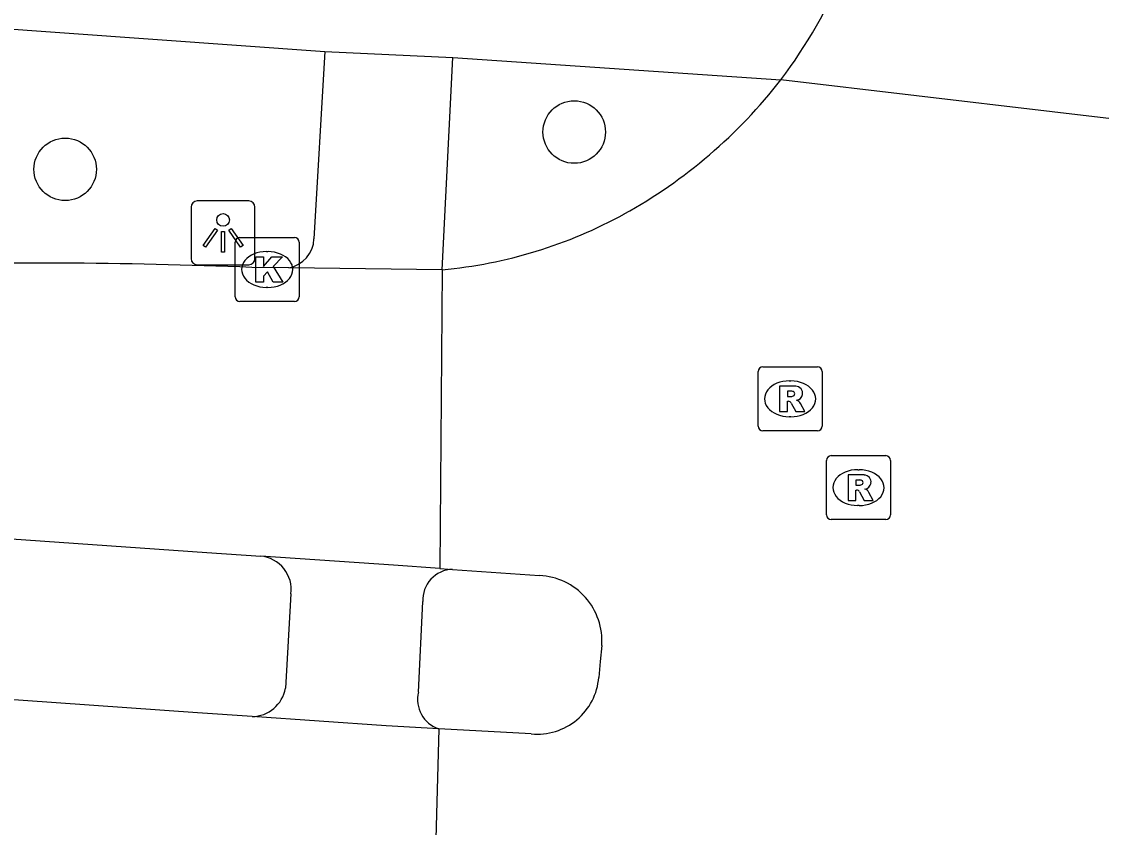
# Model space of a CAD drawing. Extents: x 155888 to 156864, y 383882 to 384671.
# Drawn here: x 156058 to 156074.9, y 383986.41 to 383999.01 of the extents above; entities that cross this region are included whole.
import ezdxf

# ---------------------------------------------------------------- set-up
doc = ezdxf.new("R2010")
doc.units = 0
for name, color, linetype in [('IMGEO_Boom', 7, 'Continuous'), ('IMGEO_Kolk', 7, 'Continuous'), ('IMGEO_Lichtpunt', 7, 'Continuous'), ('IMGEO_Rijbaan_lokaal_gesloten', 7, 'Continuous'), ('IMGEO_Rioolput', 7, 'Continuous'), ('IMGEO_Voetpad_open', 7, 'Continuous')]:
    doc.layers.add(name, color=color, linetype=linetype)

msp = doc.modelspace()

# ---------------------------------------------------------------- linework, layer by layer
at = {"layer": 'IMGEO_Boom'}
for centre in [(156066.647, 383997.285), (156058.683, 383996.702)]:
    msp.add_circle(centre, 0.489, dxfattribs=at)
at = {"layer": 'IMGEO_Kolk'}
for p, q in [((156061.418, 383995.636), (156062.27, 383995.636)), ((156061.343, 383994.71), (156061.343, 383995.562)), ((156062.344, 383995.562), (156062.344, 383994.71)), ((156061.831, 383995.416), (156061.856, 383995.416)), ((156061.854, 383994.856), (156061.829, 383994.856)), ((156062.27, 383994.636), (156061.418, 383994.636))]:
    msp.add_line(p, q, dxfattribs=at)
for points in [[(156061.418, 383995.636), (156062.27, 383995.636)], [(156061.343, 383994.71), (156061.343, 383995.562)], [(156062.344, 383995.562), (156062.344, 383994.71)], [(156061.664, 383995.336), (156061.787, 383995.336), (156061.787, 383995.185), (156061.917, 383995.336), (156062.081, 383995.336), (156061.935, 383995.185), (156062.088, 383994.936), (156061.936, 383994.936), (156061.851, 383995.1), (156061.787, 383995.033), (156061.787, 383994.936), (156061.664, 383994.936), (156061.664, 383995.336)], [(156062.27, 383994.636), (156061.418, 383994.636)]]:
    msp.add_lwpolyline(points, dxfattribs=at)
for centre, start, end in [((156061.42, 383995.56), 91.552, 178.448), ((156061.42, 383995.56), 91.552, 178.448), ((156062.268, 383995.56), 1.552, 88.448), ((156062.268, 383995.56), 1.552, 88.448), ((156061.42, 383994.712), 181.552, 268.448), ((156061.42, 383994.712), 181.552, 268.448), ((156062.268, 383994.712), 271.552, 358.448), ((156062.268, 383994.712), 271.552, 358.448)]:
    msp.add_arc(centre, 0.0765, start, end, dxfattribs=at)
for centre, major_axis, ratio, start_param, end_param in [((156061.83, 383995.136), (-0.387, 0.002), 0.722429, 4.712389, 7.853982), ((156061.855, 383995.136), (-0.39, 0.002), 0.717154, 1.570796, 4.712389)]:
    msp.add_ellipse(centre, major_axis=major_axis, ratio=ratio, start_param=start_param, end_param=end_param, dxfattribs=at)
at = {"layer": 'IMGEO_Lichtpunt'}
for p, q in [((156061.557, 383996.207), (156060.749, 383996.207)), ((156061.557, 383996.207), (156060.749, 383996.207)), ((156060.655, 383996.112), (156060.655, 383995.305)), ((156060.655, 383996.112), (156060.655, 383995.305)), ((156061.651, 383995.305), (156061.651, 383996.112)), ((156061.651, 383995.305), (156061.651, 383996.112)), ((156060.749, 383995.211), (156061.557, 383995.211)), ((156060.749, 383995.211), (156061.557, 383995.211))]:
    msp.add_line(p, q, dxfattribs=at)
for points in [[(156061.029, 383995.776), (156061.068, 383995.748), (156060.88, 383995.486), (156060.842, 383995.513), (156061.029, 383995.776)], [(156061.131, 383995.728), (156061.178, 383995.728), (156061.178, 383995.406), (156061.131, 383995.406), (156061.131, 383995.728)], [(156061.241, 383995.748), (156061.279, 383995.775), (156061.466, 383995.513), (156061.427, 383995.485), (156061.241, 383995.748)]]:
    msp.add_lwpolyline(points, dxfattribs=at)
msp.add_circle((156061.154, 383995.91), 0.0994, dxfattribs=at)
for centre, start, end in [((156060.749, 383996.112), 90, 180), ((156060.749, 383996.112), 90, 180), ((156061.557, 383996.112), 0, 90), ((156061.557, 383996.112), 0, 90), ((156060.749, 383995.305), 180, 270), ((156060.749, 383995.305), 180, 270), ((156061.557, 383995.305), 270, 0), ((156061.557, 383995.305), 270, 360)]:
    msp.add_arc(centre, 0.0946, start, end, dxfattribs=at)
at = {"layer": 'IMGEO_Rijbaan_lokaal_gesloten'}
for points in [[(156078.368, 383997.099), (156069.882, 383998.103)], [(156062.181, 383995.163), (156061.605, 383995.168)], [(156064.579, 383995.131), (156062.181, 383995.163)], [(156064.579, 383995.131), (156064.547, 383990.46)], [(156000.477, 383994.973), (156042.935, 383991.968), (156060.897, 383990.712), (156061.744, 383990.654)], [(156061.606, 383988.145), (156060.752, 383988.204), (156000.23, 383992.483)], [(156064.547, 383990.46), (156063.818, 383990.511), (156061.744, 383990.654)], [(156064.547, 383990.46), (156064.742, 383990.446)], [(156064.742, 383990.446), (156066.105, 383990.35)], [(156067.078, 383989.255), (156067.055, 383989.006), (156067.032, 383988.757)], [(156064.53, 383987.955), (156063.705, 383988), (156061.606, 383988.145)], [(156064.53, 383987.955), (156064.411, 383983.565)], [(156065.976, 383987.875), (156064.53, 383987.955)]]:
    msp.add_lwpolyline(points, dxfattribs=at)
for centre, radius, start, end in [((156063.522, 384002.895), 7.963, 323.0045, 337.5198), ((156063.533, 384003.039), 8.042, 298.991, 322.1346), ((156063.908, 384002.412), 7.312, 275.2677, 298.8078), ((156058.154, 383907.862), 87.374, 87.73659, 91.67126), ((156066.056, 383989.327), 1.025, 355.9893, 87.2583), ((156066.07, 383988.836), 0.965, 264.4073, 355.3318)]:
    msp.add_arc(centre, radius, start, end, dxfattribs=at)
at = {"layer": 'IMGEO_Rioolput'}
for p, q in [((156069.599, 383993.613), (156070.451, 383993.613)), ((156069.524, 383992.687), (156069.524, 383993.539)), ((156070.525, 383993.539), (156070.525, 383992.687)), ((156070.012, 383993.393), (156070.037, 383993.393)), ((156070.035, 383992.833), (156070.01, 383992.833)), ((156070.451, 383992.613), (156069.599, 383992.613)), ((156070.594, 383991.299), (156070.594, 383992.151)), ((156070.669, 383992.225), (156071.521, 383992.225)), ((156071.595, 383992.151), (156071.595, 383991.299)), ((156071.082, 383992.005), (156071.107, 383992.005)), ((156071.105, 383991.445), (156071.08, 383991.445)), ((156071.521, 383991.225), (156070.669, 383991.225))]:
    msp.add_line(p, q, dxfattribs=at)
for points in [[(156069.599, 383993.613), (156070.451, 383993.613)], [(156069.524, 383992.687), (156069.524, 383993.539)], [(156070.525, 383993.539), (156070.525, 383992.687)], [(156070.113, 383993.311), (156069.861, 383993.313), (156069.861, 383992.913)], [(156070.039, 383993.232), (156069.985, 383993.232), (156069.985, 383993.151)], [(156069.985, 383993.151), (156070.037, 383993.151)], [(156069.861, 383992.913), (156069.985, 383992.913), (156069.985, 383993.075), (156069.996, 383993.075)], [(156070.043, 383993.046), (156070.114, 383992.913), (156070.254, 383992.913), (156070.189, 383993.039)], [(156070.451, 383992.613), (156069.599, 383992.613)], [(156070.594, 383991.299), (156070.594, 383992.151)], [(156070.669, 383992.225), (156071.521, 383992.225)], [(156071.595, 383992.151), (156071.595, 383991.299)], [(156071.183, 383991.923), (156070.931, 383991.925), (156070.931, 383991.525)], [(156071.109, 383991.844), (156071.055, 383991.844), (156071.055, 383991.763)], [(156071.055, 383991.763), (156071.107, 383991.763)], [(156070.931, 383991.525), (156071.055, 383991.525), (156071.055, 383991.687), (156071.066, 383991.687)], [(156071.113, 383991.658), (156071.184, 383991.525), (156071.324, 383991.525), (156071.259, 383991.651)], [(156071.521, 383991.225), (156070.669, 383991.225)]]:
    msp.add_lwpolyline(points, dxfattribs=at)
for centre, radius, start, end in [((156069.601, 383993.537), 0.0765, 91.552, 178.448), ((156069.601, 383993.537), 0.0765, 91.552, 178.448), ((156070.449, 383993.537), 0.0765, 1.552, 88.448), ((156070.449, 383993.537), 0.0765, 1.552, 88.448), ((156070.112, 383993.201), 0.109, 350.3612, 89.416), ((156070.021, 383993.34), 0.19, 274.7715, 282.9687), ((156070.045, 383993.136), 0.0964, 77.0061, 93.1865), ((156070.059, 383993.193), 0.0378, 276.6634, 79.6772), ((156070.11, 383993.201), 0.112, 277.5842, 350.9817), ((156069.995, 383993.022), 0.0533, 26.0293, 88.6989), ((156070.094, 383992.986), 0.108, 29.5134, 73.7905), ((156069.601, 383992.689), 0.0765, 181.552, 268.448), ((156069.601, 383992.689), 0.0765, 181.552, 268.448), ((156070.449, 383992.689), 0.0765, 271.552, 358.448), ((156070.449, 383992.689), 0.0765, 271.552, 358.448), ((156070.671, 383992.149), 0.0765, 91.552, 178.448), ((156070.671, 383992.149), 0.0765, 91.552, 178.448), ((156071.519, 383992.149), 0.0765, 1.552, 88.448), ((156071.519, 383992.149), 0.0765, 1.552, 88.448), ((156071.182, 383991.813), 0.109, 350.3612, 89.416), ((156071.091, 383991.952), 0.19, 274.7715, 282.9687), ((156071.115, 383991.748), 0.0964, 77.0061, 93.1865), ((156071.129, 383991.805), 0.0378, 276.6634, 79.6772), ((156071.18, 383991.813), 0.112, 277.5842, 350.9817), ((156071.065, 383991.634), 0.0533, 26.0293, 88.6989), ((156071.164, 383991.598), 0.108, 29.5134, 73.7905), ((156070.671, 383991.301), 0.0765, 181.552, 268.448), ((156070.671, 383991.301), 0.0765, 181.552, 268.448), ((156071.519, 383991.301), 0.0765, 271.552, 358.448), ((156071.519, 383991.301), 0.0765, 271.552, 358.448)]:
    msp.add_arc(centre, radius, start, end, dxfattribs=at)
for centre, major_axis, ratio, start_param, end_param in [((156070.011, 383993.113), (-0.387, 0.002), 0.722429, 4.712389, 7.853982), ((156070.036, 383993.113), (-0.39, 0.002), 0.717154, 1.570796, 4.712389), ((156071.081, 383991.725), (-0.387, 0.002), 0.722429, 4.712389, 7.853982), ((156071.106, 383991.725), (-0.39, 0.002), 0.717154, 1.570796, 4.712389)]:
    msp.add_ellipse(centre, major_axis=major_axis, ratio=ratio, start_param=start_param, end_param=end_param, dxfattribs=at)
at = {"layer": 'IMGEO_Voetpad_open'}
for points in [[(156000.311, 383999.021), (156000.374, 384000), (156000.561, 384002.935), (156010.577, 384002.245), (156042.911, 384000), (156053.36, 383999.216), (156062.747, 383998.542)], [(156062.747, 383998.542), (156062.576, 383995.616)], [(156062.747, 383998.542), (156064.748, 383998.45)], [(156064.579, 383995.131), (156064.748, 383998.45)], [(156064.748, 383998.45), (156069.882, 383998.103)], [(156062.215, 383990.062), (156062.129, 383988.588)], [(156064.213, 383988.529), (156064.281, 383989.945)]]:
    msp.add_lwpolyline(points, dxfattribs=at)
for centre, radius, start, end in [((156062.101, 383995.632), 0.475, 279.7132, 358.1123), ((156061.693, 383990.13), 0.527, 352.6041, 84.408), ((156064.752, 383989.974), 0.472, 91.2184, 183.5436), ((156061.602, 383988.68), 0.535, 270.4415, 350.0902), ((156064.67, 383988.407), 0.473, 165.0672, 252.7535)]:
    msp.add_arc(centre, radius, start, end, dxfattribs=at)

doc.saveas('drawing.dxf')
